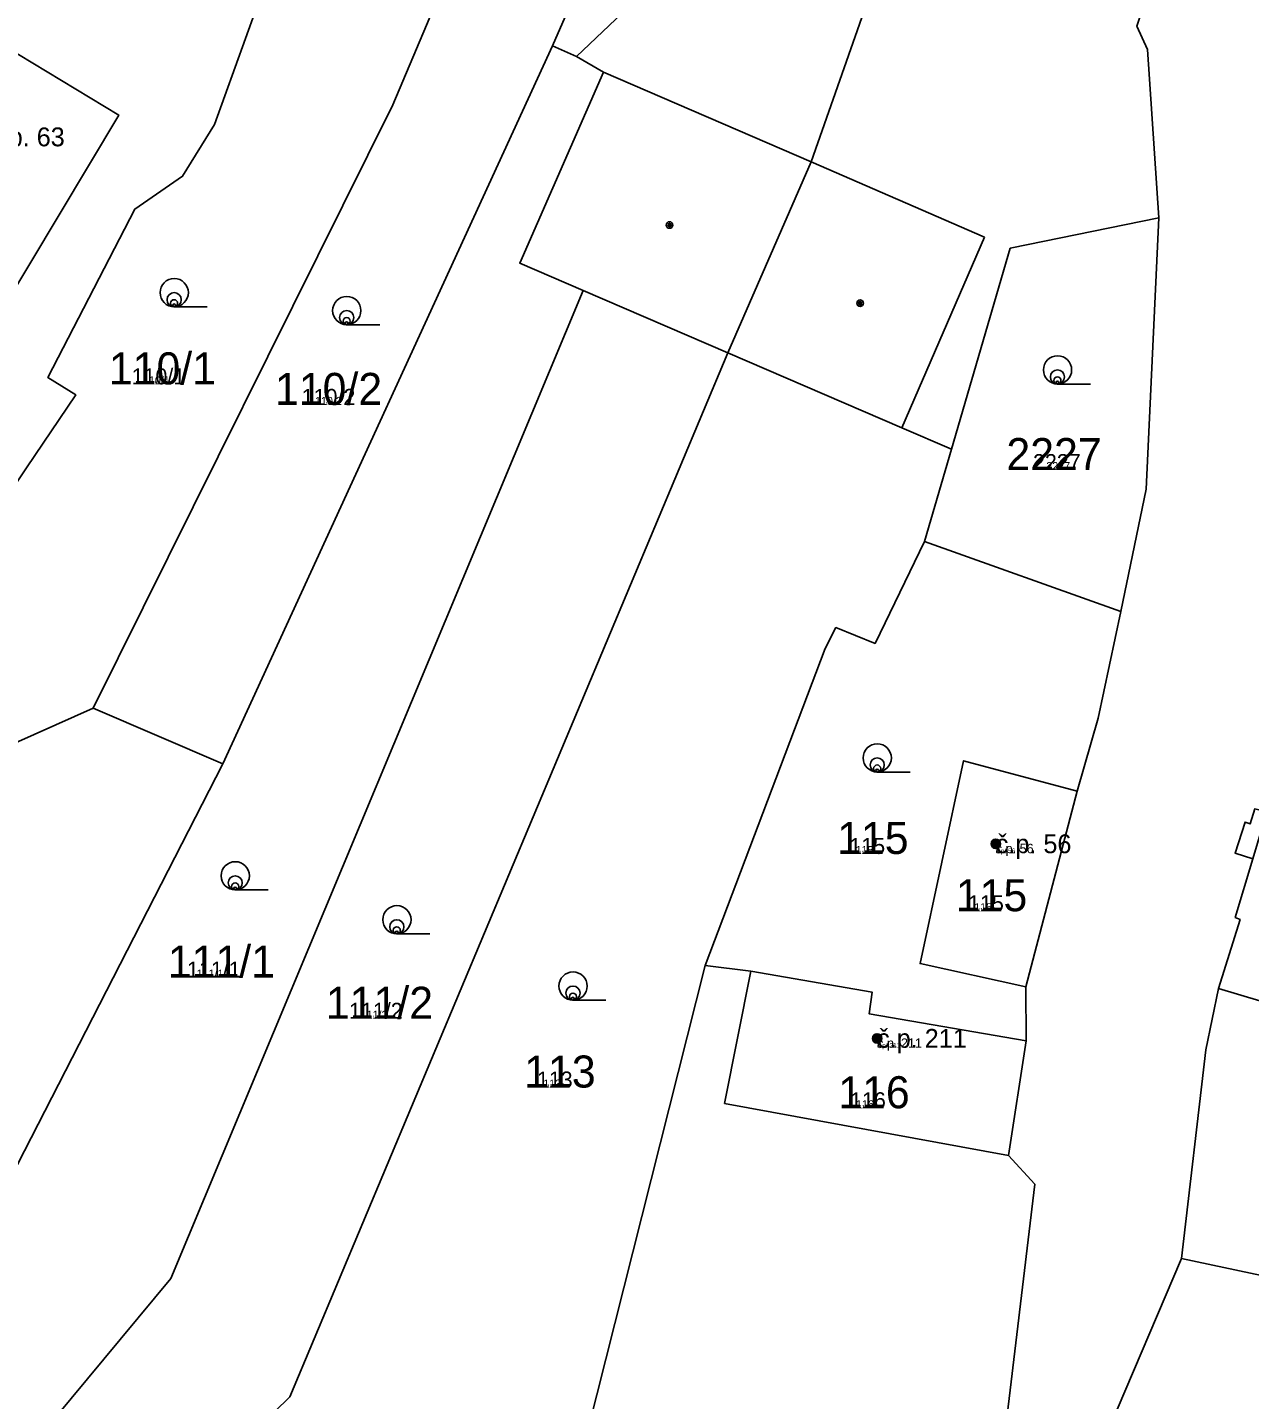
# Model space of a CAD drawing. Extents: x -744652 to -739090, y -980828 to -975855.
# Drawn here: x -742684.2 to -742619.3, y -978748.4 to -978675.6 of the extents above; entities that cross this region are included whole.
import ezdxf

# ---------------------------------------------------------------- set-up
doc = ezdxf.new("R2010")
doc.units = 0
for name, color, linetype in [('KAT_02_hranice parcel', 7, 'Continuous'), ('KAT_03_1000_st čísla parcelní', 7, 'Continuous'), ('KAT_03_1000_čísla parcelní', 7, 'Continuous'), ('KAT_03_1000_čísla popisná', 7, 'Continuous'), ('KAT_03_100_st čísla parcelní', 7, 'Continuous'), ('KAT_03_100_čísla parcelní', 7, 'Continuous'), ('KAT_03_100_čísla popisná', 7, 'Continuous'), ('KAT_03_250_st čísla parcelní', 7, 'Continuous'), ('KAT_03_250_čísla parcelní', 7, 'Continuous'), ('KAT_03_250_čísla popisná', 7, 'Continuous'), ('KAT_03_500_st čísla parcelní', 7, 'Continuous'), ('KAT_03_500_čísla parcelní', 7, 'Continuous'), ('KAT_03_500_čísla popisná', 7, 'Continuous'), ('KAT_04_vnitřní kresba', 7, 'Continuous'), ('KAT_05_1000_značky kultur', 7, 'Continuous'), ('KAT_05_100_značky kultur', 7, 'Continuous'), ('KAT_05_250_značky kultur', 7, 'Continuous'), ('KAT_05_500_značky kultur', 7, 'Continuous'), ('KAT_07_1000_značky budov', 7, 'Continuous'), ('KAT_07_100_značky budov', 7, 'Continuous'), ('KAT_07_500_značky budov', 7, 'Continuous'), ('KAT_14_plocha_budovy', 7, 'Continuous')]:
    doc.layers.add(name, color=color, linetype=linetype)

msp = doc.modelspace()

# ---------------------------------------------------------------- linework, layer by layer
at = {"layer": 'KAT_02_hranice parcel'}
for p, q in [((-742673.79, -978714.65), (-742656.28, -978676.53)), ((-742655.01, -978677.1), (-742656.28, -978676.53)), ((-742646.97, -978692.83), (-742654.66, -978689.52)), ((-742636.53, -978702.85), (-742635.1, -978697.95)), ((-742626.11, -978706.57), (-742636.53, -978702.85)), ((-742697.73, -978719.3), (-742680.67, -978711.7)), ((-742680.67, -978711.7), (-742673.79, -978714.65)), ((-742628.43, -978716.1), (-742631.15, -978726.5)), ((-742659.09, -978768.59), (-742648.18, -978725.36)), ((-742648.18, -978725.36), (-742645.75, -978725.67)), ((-742631.15, -978726.5), (-742631.14, -978729.36)), ((-742631.14, -978729.36), (-742632.07, -978735.44)), ((-742626.71, -978749.89), (-742622.89, -978740.92))]:
    msp.add_line(p, q, dxfattribs=at)
for points in [[(-742619.75, -978656.72), (-742620.55, -978661.18), (-742625.27, -978675.5), (-742624.7, -978676.73), (-742624.09, -978685.66)], [(-742632.82, -978657.71), (-742635.58, -978667.21), (-742636.94, -978666.69), (-742642.55, -978682.7), (-742646.97, -978692.83)], [(-742656.28, -978676.53), (-742650.78, -978663.93), (-742649.83, -978661.61), (-742650.02, -978661.4)], [(-742642.83, -978662.56), (-742646, -978668.53), (-742655.01, -978677.1)], [(-742680.67, -978711.7), (-742664.76, -978679.66), (-742661.18, -978671.19), (-742658.67, -978664.27)], [(-742695.23, -978689.55), (-742693.3, -978686.23), (-742685.65, -978690.8), (-742679.31, -978680.21), (-742686.93, -978675.62), (-742687.89, -978675.08), (-742690.67, -978673.38)], [(-742697.73, -978719.3), (-742684.21, -978698.94), (-742681.59, -978695.07), (-742683.08, -978694.14), (-742678.46, -978685.2), (-742675.92, -978683.46), (-742674.23, -978680.71), (-742672.03, -978674.62)], [(-742654.66, -978689.52), (-742658.02, -978688.08), (-742653.57, -978677.94), (-742655.01, -978677.1)], [(-742635.1, -978697.95), (-742631.98, -978687.28), (-742624.09, -978685.66)], [(-742624.09, -978685.66), (-742624.76, -978700.08), (-742626.11, -978706.57)], [(-742690.69, -978759), (-742676.54, -978741.98), (-742654.66, -978689.52)], [(-742683.96, -978761.69), (-742670.23, -978748.26), (-742646.97, -978692.83)], [(-742646.97, -978692.83), (-742637.74, -978696.81), (-742635.1, -978697.95)], [(-742648.18, -978725.36), (-742641.8, -978708.54), (-742641.24, -978707.42), (-742639.16, -978708.26), (-742636.53, -978702.85)], [(-742626.11, -978706.57), (-742627.31, -978712.23), (-742628.43, -978716.1)], [(-742620.93, -978726.58), (-742619.78, -978722.92), (-742620.04, -978722.81), (-742619.11, -978719.7), (-742620.05, -978719.39), (-742619.52, -978717.75), (-742619.24, -978717.84), (-742619, -978717.05), (-742618.36, -978717.2), (-742617.66, -978715.08), (-742617.43, -978715.22), (-742616.33, -978711.55)], [(-742620.93, -978726.58), (-742610.79, -978729.61), (-742611.01, -978730.48), (-742607.78, -978731.49), (-742606.97, -978728.85), (-742605.37, -978729.31), (-742600.9, -978714.28), (-742605.99, -978712.75), (-742606.48, -978714.44), (-742616.33, -978711.55)], [(-742697.61, -978754.76), (-742684.68, -978735.92), (-742673.79, -978714.65)], [(-742628.43, -978716.1), (-742634.46, -978714.49), (-742636.77, -978725.26), (-742631.15, -978726.5)], [(-742645.75, -978725.67), (-742647.15, -978732.68), (-742632.07, -978735.44)], [(-742631.14, -978729.36), (-742639.47, -978727.93), (-742639.32, -978726.77), (-742645.75, -978725.67)], [(-742622.89, -978740.92), (-742621.6, -978729.83), (-742620.93, -978726.58)], [(-742622.89, -978740.92), (-742616.99, -978742.18), (-742602.66, -978744.13), (-742589.6, -978744.46), (-742586.45, -978732.83)], [(-742632.07, -978735.44), (-742630.67, -978736.97), (-742632.34, -978750.86), (-742636.2, -978768.23), (-742659.09, -978768.59)]]:
    msp.add_lwpolyline(points, dxfattribs=at)
at = {"layer": 'KAT_03_1000_čísla popisná'}
for centre in [(-742632.75, -978718.9), (-742632.75, -978718.9), (-742639.05, -978729.23), (-742639.05, -978729.23)]:
    msp.add_circle(centre, 0.25, dxfattribs=at)
at = {"layer": 'KAT_03_100_čísla popisná'}
for centre in [(-742632.75, -978718.9), (-742632.75, -978718.9), (-742639.05, -978729.23), (-742639.05, -978729.23)]:
    msp.add_circle(centre, 0.025, dxfattribs=at)
at = {"layer": 'KAT_03_250_čísla popisná'}
for centre in [(-742632.75, -978718.9), (-742632.75, -978718.9), (-742639.05, -978729.23), (-742639.05, -978729.23)]:
    msp.add_circle(centre, 0.0625, dxfattribs=at)
at = {"layer": 'KAT_03_500_čísla popisná'}
for centre in [(-742632.75, -978718.9), (-742632.75, -978718.9), (-742639.05, -978729.23), (-742639.05, -978729.23)]:
    msp.add_circle(centre, 0.125, dxfattribs=at)
at = {"layer": 'KAT_04_vnitřní kresba'}
for p, q in [((-742653.57, -978677.94), (-742642.55, -978682.7)), ((-742642.55, -978682.7), (-742633.35, -978686.69)), ((-742633.35, -978686.69), (-742637.74, -978696.81))]:
    msp.add_line(p, q, dxfattribs=at)
at = {"layer": 'KAT_05_1000_značky kultur'}
for p, q in [((-742676.363, -978690.39), (-742674.613, -978690.39)), ((-742667.203, -978691.34), (-742665.453, -978691.34)), ((-742629.473, -978694.49), (-742627.723, -978694.49)), ((-742639.043, -978715.09), (-742637.293, -978715.09)), ((-742673.123, -978721.35), (-742671.373, -978721.35)), ((-742664.543, -978723.68), (-742662.793, -978723.68)), ((-742655.193, -978727.2), (-742653.443, -978727.2))]:
    msp.add_line(p, q, dxfattribs=at)
for centre in [(-742676.363, -978689.64), (-742667.203, -978690.59), (-742629.473, -978693.74), (-742639.043, -978714.34), (-742673.123, -978720.6), (-742664.543, -978722.93), (-742655.193, -978726.45)]:
    msp.add_circle(centre, 0.75, dxfattribs=at)
at = {"layer": 'KAT_05_100_značky kultur'}
for p, q in [((-742676.369, -978690.39), (-742676.194, -978690.39)), ((-742667.209, -978691.34), (-742667.034, -978691.34)), ((-742629.479, -978694.49), (-742629.304, -978694.49)), ((-742639.049, -978715.09), (-742638.874, -978715.09)), ((-742673.129, -978721.35), (-742672.954, -978721.35)), ((-742664.549, -978723.68), (-742664.374, -978723.68)), ((-742655.199, -978727.2), (-742655.024, -978727.2))]:
    msp.add_line(p, q, dxfattribs=at)
for centre in [(-742676.369, -978690.315), (-742667.209, -978691.265), (-742629.479, -978694.415), (-742639.049, -978715.015), (-742673.129, -978721.275), (-742664.549, -978723.605), (-742655.199, -978727.125)]:
    msp.add_circle(centre, 0.075, dxfattribs=at)
at = {"layer": 'KAT_05_250_značky kultur'}
for p, q in [((-742676.368, -978690.39), (-742675.931, -978690.39)), ((-742667.208, -978691.34), (-742666.771, -978691.34)), ((-742629.478, -978694.49), (-742629.041, -978694.49)), ((-742639.048, -978715.09), (-742638.611, -978715.09)), ((-742673.128, -978721.35), (-742672.691, -978721.35)), ((-742664.548, -978723.68), (-742664.111, -978723.68)), ((-742655.198, -978727.2), (-742654.761, -978727.2))]:
    msp.add_line(p, q, dxfattribs=at)
for centre in [(-742676.368, -978690.202), (-742667.208, -978691.152), (-742629.478, -978694.302), (-742639.048, -978714.902), (-742673.128, -978721.162), (-742664.548, -978723.492), (-742655.198, -978727.012)]:
    msp.add_circle(centre, 0.187, dxfattribs=at)
at = {"layer": 'KAT_05_500_značky kultur'}
for p, q in [((-742676.367, -978690.39), (-742675.492, -978690.39)), ((-742667.206, -978691.34), (-742666.331, -978691.34)), ((-742629.476, -978694.49), (-742628.601, -978694.49)), ((-742639.047, -978715.09), (-742638.172, -978715.09)), ((-742673.127, -978721.35), (-742672.252, -978721.35)), ((-742664.547, -978723.68), (-742663.672, -978723.68)), ((-742655.196, -978727.2), (-742654.321, -978727.2))]:
    msp.add_line(p, q, dxfattribs=at)
for centre in [(-742676.366, -978690.015), (-742667.206, -978690.965), (-742629.476, -978694.115), (-742639.046, -978714.715), (-742673.126, -978720.975), (-742664.546, -978723.305), (-742655.196, -978726.825)]:
    msp.add_circle(centre, 0.375, dxfattribs=at)
at = {"layer": 'KAT_07_1000_značky budov'}
for centre in [(-742650.067, -978686.049), (-742639.957, -978690.199), (-742632.757, -978718.899), (-742639.057, -978729.229)]:
    msp.add_circle(centre, 0.175, dxfattribs=at)
at = {"layer": 'KAT_07_100_značky budov'}
for centre in [(-742650.061, -978686.05), (-742639.951, -978690.2), (-742632.751, -978718.9), (-742639.051, -978729.23)]:
    msp.add_circle(centre, 0.0175, dxfattribs=at)
at = {"layer": 'KAT_07_500_značky budov'}
for centre, radius in [((-742650.063, -978686.05), 0.0875), ((-742650.062, -978686.05), 0.0438), ((-742639.953, -978690.2), 0.0875), ((-742639.952, -978690.2), 0.0438), ((-742632.753, -978718.9), 0.0875), ((-742632.752, -978718.9), 0.0438), ((-742639.053, -978729.23), 0.0875), ((-742639.052, -978729.23), 0.0438)]:
    msp.add_circle(centre, radius, dxfattribs=at)
at = {"layer": 'KAT_14_plocha_budovy'}
for points in [[(-742691.97, -978683.98), (-742693.3, -978686.23), (-742685.65, -978690.8), (-742679.31, -978680.21), (-742686.93, -978675.62)], [(-742620.93, -978726.58), (-742610.79, -978729.61), (-742611.01, -978730.48), (-742607.78, -978731.49), (-742606.97, -978728.85), (-742605.37, -978729.31), (-742600.9, -978714.28), (-742605.99, -978712.75), (-742606.48, -978714.44), (-742616.33, -978711.55), (-742617.43, -978715.22), (-742617.66, -978715.08), (-742618.36, -978717.2), (-742619.11, -978719.7), (-742620.04, -978722.81), (-742619.78, -978722.92)], [(-742636.77, -978725.26), (-742631.15, -978726.5), (-742628.43, -978716.1), (-742634.46, -978714.49)], [(-742645.75, -978725.67), (-742647.15, -978732.68), (-742632.07, -978735.44), (-742631.14, -978729.36), (-742639.47, -978727.93), (-742639.32, -978726.77)]]:
    msp.add_lwpolyline(points, close=True, dxfattribs=at)

# ---------------------------------------------------------------- texts
at = {"layer": 'KAT_03_1000_st čísla parcelní'}
for s, p in [('115', (-742634.874, -978722.48)), ('116', (-742641.114, -978732.94))]:
    msp.add_text(s, height=1.7, dxfattribs=at).set_placement(p)
at = {"layer": 'KAT_03_1000_čísla parcelní'}
for s, p in [('110/1', (-742679.833, -978694.51)), ('110/2', (-742671.013, -978695.6)), ('2227', (-742632.187, -978699.06)), ('115', (-742641.174, -978719.44)), ('111/1', (-742676.703, -978726)), ('111/2', (-742668.313, -978728.19)), ('113', (-742657.784, -978731.84))]:
    msp.add_text(s, height=1.7, dxfattribs=at).set_placement(p)
at = {"layer": 'KAT_03_1000_čísla popisná'}
for s, height, p in [('č.p. 63', 1, (-742686.19, -978681.87)), ('č.p. 56', 1, (-742632.75, -978719.4)), ('115', 0.017, (-742633.582, -978722.48)), ('č.p. 211', 1, (-742639.05, -978729.73)), ('116', 0.017, (-742639.868, -978732.94))]:
    msp.add_text(s, height=height, dxfattribs=at).set_placement(p)
at = {"layer": 'KAT_03_100_st čísla parcelní'}
for s, p in [('115', (-742633.7, -978722.48)), ('116', (-742639.982, -978732.94))]:
    msp.add_text(s, height=0.17, dxfattribs=at).set_placement(p)
at = {"layer": 'KAT_03_100_čísla parcelní'}
for s, p in [('110/1', (-742677.659, -978694.51)), ('110/2', (-742668.459, -978695.6)), ('2227', (-742629.645, -978699.06)), ('115', (-742640, -978719.44)), ('111/1', (-742674.866, -978726)), ('111/2', (-742666.097, -978728.19)), ('113', (-742656.573, -978731.84))]:
    msp.add_text(s, height=0.17, dxfattribs=at).set_placement(p)
at = {"layer": 'KAT_03_100_čísla popisná'}
for s, height, p in [('č.p. 56', 0.1, (-742632.75, -978719.4)), ('115', 0.0017, (-742633.57, -978722.48)), ('č.p. 211', 0.1, (-742639.05, -978729.73)), ('116', 0.0017, (-742639.857, -978732.94))]:
    msp.add_text(s, height=height, dxfattribs=at).set_placement(p)
at = {"layer": 'KAT_03_250_st čísla parcelní'}
for s, p in [('115', (-742633.895, -978722.48)), ('116', (-742640.17, -978732.94))]:
    msp.add_text(s, height=0.425, dxfattribs=at).set_placement(p)
at = {"layer": 'KAT_03_250_čísla parcelní'}
for s, p in [('110/1', (-742678.021, -978694.51)), ('110/2', (-742668.885, -978695.6)), ('2227', (-742630.069, -978699.06)), ('115', (-742640.195, -978719.44)), ('111/1', (-742675.172, -978726)), ('111/2', (-742666.466, -978728.19)), ('113', (-742656.775, -978731.84))]:
    msp.add_text(s, height=0.425, dxfattribs=at).set_placement(p)
at = {"layer": 'KAT_03_250_čísla popisná'}
for s, height, p in [('č.p. 56', 0.25, (-742632.75, -978719.4)), ('115', 0.00425, (-742633.572, -978722.48)), ('č.p. 211', 0.25, (-742639.05, -978729.73)), ('116', 0.00425, (-742639.859, -978732.94))]:
    msp.add_text(s, height=height, dxfattribs=at).set_placement(p)
at = {"layer": 'KAT_03_500_st čísla parcelní'}
for s, p in [('115', (-742634.222, -978722.48)), ('116', (-742640.485, -978732.94))]:
    msp.add_text(s, height=0.85, dxfattribs=at).set_placement(p)
at = {"layer": 'KAT_03_500_čísla parcelní'}
for s, p in [('110/1', (-742678.625, -978694.51)), ('110/2', (-742669.594, -978695.6)), ('2227', (-742630.775, -978699.06)), ('115', (-742640.522, -978719.44)), ('111/1', (-742675.682, -978726)), ('111/2', (-742667.082, -978728.19)), ('113', (-742657.111, -978731.84))]:
    msp.add_text(s, height=0.85, dxfattribs=at).set_placement(p)
at = {"layer": 'KAT_03_500_čísla popisná'}
for s, height, p in [('č.p. 56', 0.5, (-742632.75, -978719.4)), ('115', 0.0085, (-742633.576, -978722.48)), ('č.p. 211', 0.5, (-742639.05, -978729.73)), ('116', 0.0085, (-742639.862, -978732.94))]:
    msp.add_text(s, height=height, dxfattribs=at).set_placement(p)

doc.saveas('drawing.dxf')
